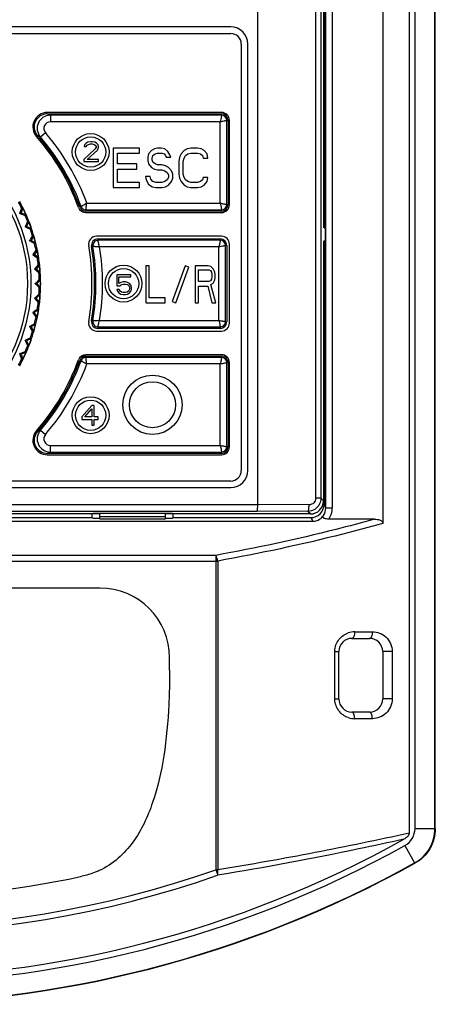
# Model space of a CAD drawing. Header units: millimetres. Extents: x 1117 to 38156, y -1945 to 7303.
# Tile 723 of 831: x 29268 to 29300, y 1470 to 1545. Entities that reach past the tile are written whole.
import ezdxf

# ---------------------------------------------------------------- set-up
doc = ezdxf.new("R2010")
doc.units = ezdxf.units.MM

msp = doc.modelspace()

# ---------------------------------------------------------------- linework, layer by layer
at = {"color": 7, "linetype": 'Continuous'}
for p, q in [((29295.902, 1612.939), (29295.902, 1506.768)), ((29297.89, 1613.092), (29297.89, 1483.234)), ((29298.346, 1483.597), (29298.346, 1612.825)), ((29299.864, 1483.597), (29299.864, 1612.825)), ((29299.89, 1483.581), (29299.89, 1612.846)), ((29286.39, 1508.196), (29286.39, 1592.58)), ((29290.794, 1591.548), (29290.794, 1508.681)), ((29291.196, 1591.548), (29291.196, 1508.679)), ((29291.562, 1507.943), (29291.562, 1591.569)), ((29292.062, 1507.943), (29292.062, 1591.569)), ((29291.39, 1575.236), (29291.39, 1529.236)), ((29291.43, 1575.236), (29291.43, 1529.236)), ((29284.34, 1544.486), (29229.44, 1544.486)), ((29229.44, 1543.986), (29284.34, 1543.986)), ((29285.14, 1543.186), (29285.14, 1510.786)), ((29285.64, 1510.786), (29285.64, 1543.186)), ((29283.64, 1537.986), (29270.395, 1537.986)), ((29270.395, 1537.886), (29283.64, 1537.886)), ((29283.64, 1537.781), (29270.625, 1537.781)), ((29270.625, 1537.781), (29270.625, 1537.281)), ((29283.535, 1537.281), (29270.625, 1537.281)), ((29283.535, 1531.091), (29283.535, 1537.281)), ((29283.64, 1537.781), (29283.64, 1537.886)), ((29284.035, 1537.386), (29284.14, 1537.386)), ((29284.035, 1530.986), (29284.035, 1537.386)), ((29284.14, 1537.386), (29284.14, 1530.986)), ((29284.24, 1530.986), (29284.24, 1537.386)), ((29269.867, 1536.13), (29270.246, 1536.456)), ((29273.358, 1535.661), (29273.233, 1535.533)), ((29273.483, 1535.724), (29273.358, 1535.661)), ((29273.701, 1535.756), (29273.483, 1535.724)), ((29273.826, 1535.756), (29273.701, 1535.756)), ((29274.014, 1535.724), (29273.826, 1535.756)), ((29274.139, 1535.661), (29274.014, 1535.724)), ((29274.264, 1535.533), (29274.139, 1535.661)), ((29274.045, 1535.214), (29273.17, 1534.416)), ((29273.233, 1535.533), (29273.201, 1535.405)), ((29273.201, 1535.405), (29273.358, 1535.405)), ((29273.358, 1535.405), (29273.42, 1535.501)), ((29273.42, 1535.501), (29273.514, 1535.565)), ((29273.42, 1534.416), (29274.201, 1535.118)), ((29273.514, 1535.565), (29273.67, 1535.597)), ((29273.67, 1535.597), (29273.795, 1535.597)), ((29273.795, 1535.597), (29273.951, 1535.565)), ((29273.951, 1535.565), (29274.045, 1535.501)), ((29274.045, 1535.501), (29274.108, 1535.405)), ((29274.108, 1535.341), (29274.045, 1535.214)), ((29274.108, 1535.405), (29274.108, 1535.341)), ((29274.201, 1535.118), (29274.264, 1535.214)), ((29274.295, 1535.405), (29274.264, 1535.533)), ((29274.264, 1535.214), (29274.295, 1535.341)), ((29274.295, 1535.341), (29274.295, 1535.405)), ((29277.415, 1535.286), (29275.39, 1535.286)), ((29275.39, 1535.286), (29275.39, 1532.286)), ((29275.728, 1534.903), (29277.415, 1534.903)), ((29275.728, 1534.074), (29275.728, 1534.903)), ((29277.415, 1534.903), (29277.415, 1535.286)), ((29278.315, 1535.095), (29278.09, 1534.84)), ((29278.54, 1535.222), (29278.315, 1535.095)), ((29278.765, 1535.286), (29278.54, 1535.222)), ((29278.596, 1534.84), (29278.765, 1534.903)), ((29279.046, 1535.286), (29278.765, 1535.286)), ((29278.765, 1534.903), (29279.103, 1534.903)), ((29279.328, 1535.222), (29279.046, 1535.286)), ((29279.103, 1534.903), (29279.271, 1534.84)), ((29279.553, 1535.031), (29279.328, 1535.222)), ((29279.721, 1534.776), (29279.553, 1535.031)), ((29280.79, 1535.095), (29280.565, 1534.84)), ((29281.015, 1535.222), (29280.79, 1535.095)), ((29281.296, 1535.286), (29281.015, 1535.222)), ((29281.071, 1534.84), (29281.296, 1534.903)), ((29281.803, 1535.286), (29281.296, 1535.286)), ((29281.296, 1534.903), (29281.803, 1534.903)), ((29282.084, 1535.222), (29281.803, 1535.286)), ((29281.803, 1534.903), (29282.028, 1534.84)), ((29282.309, 1535.095), (29282.084, 1535.222)), ((29282.534, 1534.84), (29282.309, 1535.095)), ((29273.17, 1534.416), (29273.17, 1534.256)), ((29273.17, 1534.256), (29274.295, 1534.256)), ((29274.295, 1534.416), (29273.42, 1534.416)), ((29274.295, 1534.256), (29274.295, 1534.416)), ((29278.09, 1534.84), (29278.034, 1534.584)), ((29278.034, 1534.584), (29278.034, 1534.329)), ((29278.034, 1534.329), (29278.09, 1534.074)), ((29278.371, 1534.52), (29278.428, 1534.712)), ((29278.371, 1534.393), (29278.371, 1534.52)), ((29278.428, 1534.201), (29278.371, 1534.393)), ((29278.428, 1534.712), (29278.596, 1534.84)), ((29278.596, 1534.074), (29278.428, 1534.201)), ((29279.271, 1534.84), (29279.384, 1534.712)), ((29279.384, 1534.712), (29279.44, 1534.584)), ((29279.44, 1534.584), (29279.778, 1534.584)), ((29279.778, 1534.584), (29279.721, 1534.776)), ((29280.453, 1534.584), (29280.396, 1534.265)), ((29280.396, 1534.265), (29280.396, 1533.308)), ((29280.565, 1534.84), (29280.453, 1534.584)), ((29280.734, 1534.265), (29280.79, 1534.52)), ((29280.734, 1533.308), (29280.734, 1534.265)), ((29280.79, 1534.52), (29280.903, 1534.712)), ((29280.903, 1534.712), (29281.071, 1534.84)), ((29282.028, 1534.84), (29282.196, 1534.712)), ((29282.196, 1534.712), (29282.253, 1534.52)), ((29282.253, 1534.52), (29282.59, 1534.52)), ((29282.59, 1534.52), (29282.534, 1534.84)), ((29277.19, 1534.074), (29275.728, 1534.074)), ((29275.728, 1533.691), (29277.19, 1533.691)), ((29275.728, 1532.669), (29275.728, 1533.691)), ((29277.19, 1533.691), (29277.19, 1534.074)), ((29278.09, 1534.074), (29278.315, 1533.818)), ((29278.315, 1533.818), (29278.54, 1533.691)), ((29278.54, 1533.691), (29278.765, 1533.627)), ((29278.765, 1534.01), (29278.596, 1534.074)), ((29279.103, 1534.01), (29278.765, 1534.01)), ((29278.765, 1533.627), (29279.103, 1533.627)), ((29279.384, 1533.946), (29279.103, 1534.01)), ((29279.103, 1533.627), (29279.328, 1533.563)), ((29279.328, 1533.563), (29279.496, 1533.435)), ((29279.609, 1533.818), (29279.384, 1533.946)), ((29279.496, 1533.435), (29279.609, 1533.244)), ((29279.834, 1533.563), (29279.609, 1533.818)), ((29279.946, 1533.308), (29279.834, 1533.563)), ((29277.415, 1532.669), (29275.728, 1532.669)), ((29277.415, 1532.286), (29277.415, 1532.669)), ((29278.203, 1533.116), (29277.865, 1533.116)), ((29277.865, 1533.116), (29277.921, 1532.861)), ((29277.921, 1532.861), (29278.09, 1532.542)), ((29278.259, 1532.925), (29278.203, 1533.116)), ((29278.428, 1532.733), (29278.259, 1532.925)), ((29278.653, 1532.669), (29278.428, 1532.733)), ((29279.103, 1532.669), (29278.653, 1532.669)), ((29279.328, 1532.733), (29279.103, 1532.669)), ((29279.496, 1532.861), (29279.328, 1532.733)), ((29279.609, 1533.052), (29279.496, 1532.861)), ((29279.609, 1533.244), (29279.609, 1533.052)), ((29279.609, 1532.478), (29279.834, 1532.733)), ((29279.834, 1532.733), (29279.946, 1532.988)), ((29279.946, 1532.988), (29279.946, 1533.308)), ((29280.396, 1533.308), (29280.453, 1532.988)), ((29280.453, 1532.988), (29280.565, 1532.733)), ((29280.565, 1532.733), (29280.79, 1532.478)), ((29280.79, 1533.052), (29280.734, 1533.308)), ((29280.903, 1532.861), (29280.79, 1533.052)), ((29281.071, 1532.733), (29280.903, 1532.861)), ((29281.296, 1532.669), (29281.071, 1532.733)), ((29281.803, 1532.669), (29281.296, 1532.669)), ((29282.028, 1532.733), (29281.803, 1532.669)), ((29282.196, 1532.861), (29282.028, 1532.733)), ((29282.253, 1533.052), (29282.196, 1532.861)), ((29282.59, 1533.052), (29282.253, 1533.052)), ((29282.309, 1532.478), (29282.534, 1532.733)), ((29282.534, 1532.733), (29282.59, 1533.052)), ((29275.39, 1532.286), (29277.415, 1532.286)), ((29278.09, 1532.542), (29278.371, 1532.35)), ((29278.371, 1532.35), (29278.653, 1532.286)), ((29278.653, 1532.286), (29279.103, 1532.286)), ((29279.103, 1532.286), (29279.384, 1532.35)), ((29279.384, 1532.35), (29279.609, 1532.478)), ((29280.79, 1532.478), (29281.015, 1532.35)), ((29281.015, 1532.35), (29281.296, 1532.286)), ((29281.296, 1532.286), (29281.803, 1532.286)), ((29281.803, 1532.286), (29282.084, 1532.35)), ((29282.084, 1532.35), (29282.309, 1532.478)), ((29268.543, 1530.749), (29268.399, 1530.353)), ((29268.543, 1530.749), (29268.451, 1530.706)), ((29272.958, 1530.851), (29272.86, 1530.815)), ((29273.329, 1530.591), (29283.64, 1530.591)), ((29273.329, 1530.591), (29273.329, 1530.486)), ((29283.64, 1530.486), (29273.329, 1530.486)), ((29273.404, 1531.091), (29283.535, 1531.091)), ((29283.64, 1530.591), (29283.64, 1530.486)), ((29284.035, 1530.986), (29284.14, 1530.986)), ((29268.399, 1530.353), (29268.296, 1530.305)), ((29268.399, 1530.353), (29268.795, 1530.209)), ((29268.703, 1530.166), (29268.795, 1530.209)), ((29269.001, 1529.712), (29268.822, 1529.329)), ((29269.001, 1529.712), (29268.905, 1529.677)), ((29273.329, 1530.386), (29283.64, 1530.386)), ((29268.822, 1529.329), (29268.716, 1529.291)), ((29269.205, 1529.151), (29268.822, 1529.329)), ((29269.109, 1529.116), (29269.205, 1529.151)), ((29291.43, 1529.236), (29291.546, 1529.236)), ((29291.516, 1529.236), (29291.516, 1528.236)), ((29269.156, 1528.273), (29269.046, 1528.244)), ((29269.367, 1528.638), (29269.156, 1528.273)), ((29269.521, 1528.062), (29269.156, 1528.273)), ((29269.367, 1528.638), (29269.268, 1528.612)), ((29283.64, 1528.586), (29274.131, 1528.586)), ((29274.249, 1528.386), (29283.54, 1528.386)), ((29274.249, 1528.281), (29274.249, 1528.386)), ((29283.54, 1528.281), (29274.249, 1528.281)), ((29283.54, 1528.281), (29283.54, 1528.386)), ((29291.39, 1528.236), (29291.39, 1508.486)), ((29291.43, 1528.236), (29291.546, 1528.236)), ((29291.43, 1528.236), (29291.43, 1508.207)), ((29269.637, 1527.537), (29269.395, 1527.191)), ((29269.423, 1528.036), (29269.521, 1528.062)), ((29269.637, 1527.537), (29269.537, 1527.519)), ((29273.86, 1527.821), (29273.756, 1527.804)), ((29283.435, 1527.782), (29274.372, 1527.782)), ((29283.435, 1522.191), (29283.435, 1527.782)), ((29283.935, 1527.886), (29284.04, 1527.886)), ((29283.935, 1522.086), (29283.935, 1527.886)), ((29284.04, 1527.886), (29284.04, 1522.086)), ((29284.24, 1521.986), (29284.24, 1527.986)), ((29269.395, 1527.191), (29269.284, 1527.172)), ((29269.741, 1526.949), (29269.395, 1527.191)), ((29269.641, 1526.932), (29269.741, 1526.949)), ((29269.54, 1526.093), (29269.427, 1526.083)), ((29269.811, 1526.416), (29269.54, 1526.093)), ((29269.863, 1525.822), (29269.54, 1526.093)), ((29269.811, 1526.416), (29269.71, 1526.407)), ((29278.135, 1526.336), (29277.89, 1526.336)), ((29277.89, 1526.336), (29277.89, 1523.536)), ((29278.135, 1523.894), (29278.135, 1526.336)), ((29280.872, 1526.336), (29279.89, 1523.639)), ((29280.172, 1523.536), (29281.154, 1526.234)), ((29281.154, 1526.234), (29280.872, 1526.336)), ((29282.627, 1526.336), (29281.647, 1526.336)), ((29281.647, 1526.336), (29281.647, 1523.536)), ((29281.892, 1526.038), (29282.668, 1526.038)), ((29281.892, 1525.145), (29281.892, 1526.038)), ((29282.831, 1526.277), (29282.627, 1526.336)), ((29282.668, 1526.038), (29282.79, 1525.979)), ((29282.79, 1525.979), (29282.872, 1525.86)), ((29282.994, 1526.098), (29282.831, 1526.277)), ((29283.117, 1525.86), (29282.994, 1526.098)), ((29269.887, 1525.285), (29269.588, 1524.986)), ((29269.762, 1525.813), (29269.863, 1525.822)), ((29269.887, 1525.285), (29269.785, 1525.285)), ((29276.743, 1525.656), (29275.68, 1525.656)), ((29275.68, 1525.656), (29275.68, 1524.827)), ((29275.836, 1525.497), (29276.743, 1525.497)), ((29275.836, 1524.986), (29275.836, 1525.497)), ((29276.743, 1525.497), (29276.743, 1525.656)), ((29282.79, 1525.204), (29282.668, 1525.145)), ((29282.872, 1525.324), (29282.79, 1525.204)), ((29282.872, 1525.86), (29282.913, 1525.681)), ((29282.913, 1525.502), (29282.872, 1525.324)), ((29282.913, 1525.681), (29282.913, 1525.502)), ((29282.994, 1525.026), (29283.117, 1525.264)), ((29283.158, 1525.681), (29283.117, 1525.86)), ((29283.117, 1525.264), (29283.158, 1525.443)), ((29283.158, 1525.443), (29283.158, 1525.681)), ((29269.588, 1524.986), (29269.475, 1524.986)), ((29269.887, 1524.688), (29269.588, 1524.986)), ((29269.785, 1524.688), (29269.887, 1524.688)), ((29275.68, 1524.827), (29275.899, 1524.827)), ((29275.868, 1524.539), (29275.68, 1524.539)), ((29275.68, 1524.539), (29275.743, 1524.412)), ((29275.993, 1525.082), (29275.836, 1524.986)), ((29275.93, 1524.412), (29275.868, 1524.539)), ((29275.899, 1524.827), (29276.024, 1524.922)), ((29276.149, 1525.114), (29275.993, 1525.082)), ((29276.024, 1524.922), (29276.149, 1524.954)), ((29276.336, 1525.114), (29276.149, 1525.114)), ((29276.149, 1524.954), (29276.336, 1524.954)), ((29276.493, 1525.082), (29276.336, 1525.114)), ((29276.336, 1524.954), (29276.461, 1524.922)), ((29276.461, 1524.922), (29276.555, 1524.858)), ((29276.649, 1524.986), (29276.493, 1525.082)), ((29276.555, 1524.858), (29276.618, 1524.763)), ((29276.618, 1524.507), (29276.555, 1524.412)), ((29276.618, 1524.763), (29276.649, 1524.667)), ((29276.649, 1524.603), (29276.618, 1524.507)), ((29276.743, 1524.858), (29276.649, 1524.986)), ((29276.649, 1524.667), (29276.649, 1524.603)), ((29276.805, 1524.699), (29276.743, 1524.858)), ((29276.743, 1524.412), (29276.805, 1524.571)), ((29276.805, 1524.571), (29276.805, 1524.699)), ((29282.668, 1525.145), (29281.892, 1525.145)), ((29281.892, 1524.787), (29282.586, 1524.787)), ((29281.892, 1523.536), (29281.892, 1524.787)), ((29282.586, 1524.787), (29282.913, 1523.536)), ((29282.831, 1524.907), (29282.994, 1525.026)), ((29283.198, 1523.536), (29282.831, 1524.907)), ((29269.54, 1523.88), (29269.427, 1523.889)), ((29269.863, 1524.151), (29269.54, 1523.88)), ((29269.811, 1523.556), (29269.54, 1523.88)), ((29269.863, 1524.151), (29269.762, 1524.16)), ((29275.743, 1524.412), (29275.836, 1524.284)), ((29275.836, 1524.284), (29275.993, 1524.188)), ((29276.024, 1524.348), (29275.93, 1524.412)), ((29275.993, 1524.188), (29276.149, 1524.156)), ((29276.149, 1524.316), (29276.024, 1524.348)), ((29276.336, 1524.316), (29276.149, 1524.316)), ((29276.149, 1524.156), (29276.336, 1524.156)), ((29276.461, 1524.348), (29276.336, 1524.316)), ((29276.336, 1524.156), (29276.493, 1524.188)), ((29276.555, 1524.412), (29276.461, 1524.348)), ((29276.493, 1524.188), (29276.649, 1524.284)), ((29276.649, 1524.284), (29276.743, 1524.412)), ((29279.36, 1523.894), (29278.135, 1523.894)), ((29279.36, 1523.536), (29279.36, 1523.894)), ((29269.741, 1523.023), (29269.395, 1522.781)), ((29269.741, 1523.023), (29269.641, 1523.041)), ((29269.71, 1523.565), (29269.811, 1523.556)), ((29277.89, 1523.536), (29279.36, 1523.536)), ((29279.89, 1523.639), (29280.172, 1523.536)), ((29281.647, 1523.536), (29281.892, 1523.536)), ((29282.913, 1523.536), (29283.198, 1523.536)), ((29269.395, 1522.781), (29269.284, 1522.801)), ((29269.637, 1522.436), (29269.395, 1522.781)), ((29269.537, 1522.453), (29269.637, 1522.436)), ((29274.374, 1522.191), (29283.435, 1522.191)), ((29269.156, 1521.7), (29269.046, 1521.729)), ((29269.521, 1521.911), (29269.156, 1521.7)), ((29269.156, 1521.7), (29269.367, 1521.334)), ((29269.521, 1521.911), (29269.423, 1521.937)), ((29273.86, 1522.151), (29273.756, 1522.169)), ((29274.249, 1521.691), (29283.54, 1521.691)), ((29274.249, 1521.691), (29274.249, 1521.586)), ((29283.54, 1521.586), (29274.249, 1521.586)), ((29283.54, 1521.691), (29283.54, 1521.586)), ((29283.935, 1522.086), (29284.04, 1522.086)), ((29269.205, 1520.822), (29268.822, 1520.643)), ((29269.205, 1520.822), (29269.109, 1520.856)), ((29269.268, 1521.361), (29269.367, 1521.334)), ((29274.131, 1521.386), (29283.64, 1521.386)), ((29268.822, 1520.643), (29268.716, 1520.682)), ((29268.822, 1520.643), (29269.001, 1520.261)), ((29268.905, 1520.296), (29269.001, 1520.261)), ((29268.399, 1519.62), (29268.296, 1519.668)), ((29268.795, 1519.764), (29268.399, 1519.62)), ((29268.399, 1519.62), (29268.543, 1519.223)), ((29268.451, 1519.266), (29268.543, 1519.223)), ((29268.795, 1519.764), (29268.703, 1519.807)), ((29283.64, 1519.586), (29273.329, 1519.586)), ((29273.329, 1519.486), (29283.64, 1519.486)), ((29273.329, 1519.486), (29273.329, 1519.381)), ((29283.64, 1519.381), (29273.329, 1519.381)), ((29283.64, 1519.486), (29283.64, 1519.381)), ((29272.86, 1519.158), (29272.958, 1519.122)), ((29283.535, 1518.882), (29273.404, 1518.882)), ((29283.535, 1512.691), (29283.535, 1518.882)), ((29284.14, 1518.986), (29284.035, 1518.986)), ((29284.035, 1512.586), (29284.035, 1518.986)), ((29284.14, 1518.986), (29284.14, 1512.586)), ((29284.24, 1512.586), (29284.24, 1518.986)), ((29273.77, 1515.726), (29273.02, 1514.865)), ((29273.239, 1514.865), (29273.77, 1515.471)), ((29273.958, 1515.726), (29273.77, 1515.726)), ((29273.77, 1515.471), (29273.77, 1514.865)), ((29273.958, 1514.865), (29273.958, 1515.726)), ((29273.02, 1514.865), (29273.02, 1514.673)), ((29273.77, 1514.865), (29273.239, 1514.865)), ((29274.27, 1514.865), (29273.958, 1514.865)), ((29274.27, 1514.673), (29274.27, 1514.865)), ((29273.02, 1514.673), (29273.77, 1514.673)), ((29273.77, 1514.673), (29273.77, 1514.226)), ((29273.77, 1514.226), (29273.958, 1514.226)), ((29273.958, 1514.673), (29274.27, 1514.673)), ((29273.958, 1514.226), (29273.958, 1514.673)), ((29269.867, 1513.842), (29270.246, 1513.517)), ((29270.625, 1512.691), (29283.535, 1512.691)), ((29270.625, 1512.191), (29270.625, 1512.691)), ((29284.14, 1512.586), (29284.035, 1512.586)), ((29283.64, 1512.086), (29270.395, 1512.086)), ((29270.395, 1511.986), (29283.64, 1511.986)), ((29270.625, 1512.191), (29283.64, 1512.191)), ((29283.64, 1512.086), (29283.64, 1512.191)), ((29284.34, 1509.986), (29229.44, 1509.986)), ((29229.44, 1509.486), (29284.34, 1509.486)), ((29227.39, 1508.196), (29286.39, 1508.196)), ((29290.292, 1508.182), (29286.39, 1508.196)), ((29291.196, 1508.681), (29290.794, 1508.681)), ((29291.39, 1508.486), (29291.196, 1508.681)), ((29291.43, 1508.207), (29291.562, 1507.943)), ((29227.44, 1507.696), (29286.34, 1507.696)), ((29274.39, 1507.486), (29239.39, 1507.486)), ((29273.817, 1507.207), (29273.817, 1507.486)), ((29279.89, 1507.512), (29273.89, 1507.512)), ((29273.89, 1507.486), (29273.89, 1507.512)), ((29274.39, 1507.111), (29274.39, 1507.512)), ((29274.39, 1507.286), (29279.39, 1507.286)), ((29279.39, 1507.111), (29279.39, 1507.512)), ((29290.39, 1507.486), (29279.39, 1507.486)), ((29279.89, 1507.486), (29279.89, 1507.512)), ((29279.963, 1507.207), (29279.963, 1507.486)), ((29290.194, 1507.682), (29286.34, 1507.696)), ((29290.39, 1507.486), (29290.194, 1507.682)), ((29291.562, 1507.943), (29292.062, 1507.943)), ((29223.212, 1506.93), (29290.568, 1506.93)), ((29239.963, 1507.207), (29273.817, 1507.207)), ((29273.817, 1507.207), (29273.89, 1507.133)), ((29274.39, 1507.133), (29273.89, 1507.133)), ((29274.39, 1507.111), (29279.39, 1507.111)), ((29279.89, 1507.133), (29279.39, 1507.133)), ((29279.963, 1507.207), (29279.89, 1507.133)), ((29279.963, 1507.207), (29290.43, 1507.207)), ((29290.43, 1507.207), (29290.568, 1506.93)), ((29295.27, 1507.086), (29291.793, 1507.086)), ((29283.201, 1504.344), (29230.578, 1504.344)), ((29283.203, 1504.344), (29283.203, 1480.451)), ((29230.428, 1503.911), (29283.352, 1503.911)), ((29283.352, 1503.911), (29283.352, 1480.456)), ((29274.39, 1501.862), (29239.39, 1501.862)), ((29293.761, 1498.536), (29295.105, 1498.536)), ((29293.554, 1498.036), (29294.89, 1498.036)), ((29292.253, 1497.036), (29292.554, 1497.036)), ((29292.253, 1493.436), (29292.253, 1497.036)), ((29292.554, 1493.436), (29292.554, 1497.036)), ((29296.613, 1497.036), (29295.89, 1497.036)), ((29295.89, 1497.036), (29295.89, 1493.436)), ((29296.613, 1497.036), (29296.613, 1493.436)), ((29279.69, 1495.61), (29279.69, 1496.562)), ((29292.253, 1493.436), (29292.554, 1493.436)), ((29296.613, 1493.436), (29295.89, 1493.436)), ((29294.89, 1492.436), (29293.554, 1492.436)), ((29295.105, 1491.936), (29293.761, 1491.936)), ((29298.346, 1483.597), (29299.864, 1483.597)), ((29299.864, 1483.597), (29299.89, 1483.581)), ((29297.583, 1482.3), (29298.318, 1480.973)), ((29283.352, 1480.455), (29283.203, 1480.455)), ((29283.203, 1480.455), (29283.346, 1480.046)), ((29298.318, 1480.973), (29298.345, 1480.958))]:
    msp.add_line(p, q, dxfattribs=at)
for centre, radius in [((29256.89, 1524.986), 12.258), ((29256.89, 1524.986), 12), ((29273.69, 1534.986), 1.4), ((29273.69, 1534.986), 1.15), ((29276.19, 1524.986), 1.4), ((29276.19, 1524.986), 1.15), ((29278.39, 1515.786), 2.25), ((29278.39, 1515.786), 1.75), ((29273.69, 1514.986), 1.4), ((29273.69, 1514.986), 1.15)]:
    msp.add_circle(centre, radius, dxfattribs=at)
for centre, radius, start, end in [((29284.34, 1543.186), 1.3, 0, 90), ((29284.34, 1543.186), 0.8, 0, 90), ((29270.395, 1536.886), 1.1, 90, 221.38467), ((29283.64, 1537.386), 0.6, 0, 90), ((29270.394, 1536.887), 1, 89.97331, 221.41243), ((29270.625, 1536.781), 1, 90.01817, 220.63675), ((29270.625, 1536.782), 0.5, 89.97969, 220.66797), ((29254.009, 1501.61), 39.805, 65.32792, 65.69211), ((29283.64, 1537.386), 0.5, 0, 90), ((29283.64, 1537.386), 0.395, 0, 90), ((29256.89, 1524.986), 17.605, 20.28862, 40.65526), ((29256.89, 1524.986), 16.9, 20.05104, 41.38467), ((29254.617, 1500.918), 38.372, 66.58395, 66.94449), ((29256.89, 1524.986), 17, 20.05104, 41.38574), ((29256.89, 1524.986), 17.105, 20.05104, 40.65494), ((29256.89, 1524.986), 12.898, 26.32497, 28.67503), ((29256.89, 1524.986), 13, 21.31473, 28.68527), ((29256.89, 1524.986), 12.983, 23.67957, 26.31933), ((29273.329, 1530.986), 0.6, 200.05104, 270), ((29273.329, 1530.986), 0.5, 200.05104, 270), ((29273.329, 1530.986), 0.395, 200.05104, 270), ((29283.64, 1530.986), 0.6, 270, 0), ((29283.64, 1530.986), 0.5, 270, 0), ((29283.64, 1530.986), 0.395, 270, 0), ((29256.89, 1524.986), 12.898, 21.32497, 23.67503), ((29256.89, 1524.986), 12.983, 18.69834, 21.15769), ((29256.89, 1524.986), 13, 18.6934, 21.30985), ((29256.89, 1524.986), 12.898, 16.32497, 18.67503), ((29256.89, 1524.986), 13, 11.31473, 18.68527), ((29256.89, 1524.986), 12.983, 13.67894, 16.32304), ((29274.131, 1527.986), 0.6, 90, 189.87089), ((29274.249, 1527.886), 0.5, 90, 189.48403), ((29274.249, 1527.886), 0.395, 90, 189.48403), ((29283.54, 1527.886), 0.5, 0, 90), ((29283.54, 1527.886), 0.395, 0, 90), ((29283.64, 1527.986), 0.6, 0, 90), ((29256.89, 1524.986), 12.898, 11.32497, 13.67503), ((29256.89, 1524.986), 12.983, 8.69778, 11.15441), ((29256.89, 1524.986), 13, 8.69284, 11.30762), ((29256.89, 1524.986), 16.9, 350.12911, 9.87089), ((29256.89, 1524.986), 17.1, 350.51597, 9.48403), ((29256.89, 1524.986), 17.205, 350.51597, 9.48403), ((29256.89, 1524.986), 17.705, 350.91673, 9.08389), ((29256.89, 1524.986), 12.898, 6.32497, 8.67503), ((29256.89, 1524.986), 13, 3.70072, 8.68527), ((29256.89, 1524.986), 12.983, 3.69895, 6.33198), ((29256.89, 1524.986), 12.898, 1.32497, 3.67503), ((29256.89, 1524.986), 13, 356.31473, 3.68527), ((29256.89, 1524.986), 12.983, 358.6827, 1.16825), ((29256.89, 1524.986), 12.898, 356.32497, 358.67503), ((29256.89, 1524.986), 13, 351.31473, 356.29927), ((29256.89, 1524.986), 12.983, 353.66801, 356.30104), ((29256.89, 1524.986), 12.983, 348.69733, 351.15489), ((29256.89, 1524.986), 13, 348.69237, 351.30716), ((29256.89, 1524.986), 12.898, 351.32497, 353.67503), ((29256.89, 1524.986), 13, 341.31473, 348.68527), ((29256.89, 1524.986), 12.898, 346.32497, 348.67503), ((29256.89, 1524.986), 12.983, 343.67695, 346.32105), ((29274.131, 1521.986), 0.6, 170.12911, 270), ((29274.249, 1522.086), 0.5, 170.51597, 270), ((29274.249, 1522.086), 0.395, 170.51597, 270), ((29283.54, 1522.086), 0.5, 270, 0), ((29283.54, 1522.086), 0.395, 270, 0), ((29283.64, 1521.986), 0.6, 270, 0), ((29256.89, 1524.986), 12.983, 338.69509, 341.15307), ((29256.89, 1524.986), 13, 338.69014, 341.30659), ((29256.89, 1524.986), 12.898, 341.32497, 343.67503), ((29256.89, 1524.986), 13, 331.31473, 338.68527), ((29256.89, 1524.986), 12.898, 336.32497, 338.67503), ((29256.89, 1524.986), 12.898, 331.32497, 333.67503), ((29256.89, 1524.986), 12.983, 333.68066, 336.32043), ((29256.89, 1524.986), 16.9, 318.61533, 339.94896), ((29273.329, 1518.986), 0.6, 90, 159.94896), ((29273.329, 1518.986), 0.5, 90, 159.94896), ((29273.329, 1518.986), 0.395, 90, 159.94896), ((29283.64, 1518.986), 0.6, 0, 90), ((29283.64, 1518.986), 0.5, 0, 90), ((29283.64, 1518.986), 0.395, 0, 90), ((29256.89, 1524.986), 17, 318.61426, 339.94896), ((29256.89, 1524.986), 17.105, 319.34505, 339.94896), ((29256.89, 1524.986), 17.605, 319.34471, 339.71151), ((29270.395, 1513.086), 1.1, 138.61533, 270), ((29270.394, 1513.086), 1, 138.58757, 270.02669), ((29270.625, 1513.191), 1, 139.36325, 269.98183), ((29254.561, 1549.187), 38.516, 293.05583, 293.41503), ((29270.625, 1513.191), 0.5, 139.33291, 270.0204), ((29283.64, 1512.586), 0.6, 270, 0), ((29283.64, 1512.586), 0.5, 270, 0), ((29283.64, 1512.586), 0.395, 270, 0), ((29254.092, 1548.181), 39.606, 294.30722, 294.67324), ((29284.34, 1510.786), 1.3, 270, 0), ((29284.34, 1510.786), 0.8, 270, 0), ((29290.561, 1507.943), 1.5, 325.17481, 359.99806), ((29274.39, 1496.562), 5.3, 0, 90), ((29293.763, 1497.008), 1.528, 90.07434, 108.85741), ((29293.554, 1497.036), 1, 90, 180), ((29294.89, 1497.036), 1, 0, 90), ((29293.719, 1497.036), 1.466, 178.23131, 179.98421), ((29293.722, 1493.437), 1.469, 180.00954, 181.74698), ((29293.554, 1493.436), 1, 180, 270), ((29294.89, 1493.436), 1, 270, 0), ((29293.763, 1493.463), 1.527, 251.08088, 269.9323), ((29256.89, 1555.739), 83.503, 240.90464, 299.09536), ((29256.89, 1555.739), 83.959, 241.00902, 298.99098), ((29256.89, 1555.739), 85.503, 240.9983, 299.0017), ((29256.89, 1555.739), 85.477, 241.00902, 298.99098), ((29256.89, 1555.739), 79.75, 250.73516, 289.26463), ((29256.89, 1555.739), 80.183, 250.73347, 289.26365), ((29256.89, 1555.739), 77.477, 257.98255, 282.01745)]:
    msp.add_arc(centre, radius, start, end, dxfattribs=at)
for centre, major_axis, ratio, start_param, end_param in [((29290.39, 1508.486), (-0.707, 0.707), 0.999695, 2.356347, 3.926839), ((29290.43, 1508.207), (0.447, -0.895), 0.99981, 5.819644, 7.390288), ((29290.39, 1508.486), (0.707, -0.707), 0.999695, -0.157039, 0.471129), ((29290.39, 1508.486), (0.707, -0.707), 0.999695, -0.785246, -0.471129)]:
    msp.add_ellipse(centre, major_axis=major_axis, ratio=ratio, start_param=start_param, end_param=end_param, dxfattribs=at)
for points, knots in [([(29283.64, 1537.781), (29283.64, 1537.778), (29283.637, 1537.764), (29283.634, 1537.734), (29283.626, 1537.687), (29283.615, 1537.625), (29283.6, 1537.55), (29283.575, 1537.434), (29283.554, 1537.343), (29283.535, 1537.282)], [0, 0, 0, 0, 0.022317, 0.081844, 0.176208, 0.301587, 0.452932, 0.624181, 1, 1, 1, 1]), ([(29283.535, 1537.282), (29283.597, 1537.3), (29283.712, 1537.328), (29283.85, 1537.356), (29283.941, 1537.372), (29283.988, 1537.38), (29284.018, 1537.384), (29284.031, 1537.386), (29284.035, 1537.386)], [0, 0, 0, 0, 0.375828, 0.698411, 0.823801, 0.918165, 0.977677, 1, 1, 1, 1]), ([(29268.296, 1530.305), (29268.306, 1530.332), (29268.325, 1530.384), (29268.353, 1530.458), (29268.379, 1530.525), (29268.401, 1530.584), (29268.418, 1530.627), (29268.429, 1530.656), (29268.436, 1530.673), (29268.442, 1530.687), (29268.446, 1530.697), (29268.449, 1530.702), (29268.45, 1530.706), (29268.451, 1530.706)], [0, 0, 0, 0, 0.199481, 0.385367, 0.554329, 0.702459, 0.82537, 0.875938, 0.918501, 0.952563, 0.977679, 0.993532, 1, 1, 1, 1]), ([(29273.402, 1531.091), (29273.349, 1531.057), (29273.246, 1530.999), (29273.124, 1530.933), (29273.042, 1530.892), (29273.001, 1530.871), (29272.974, 1530.858), (29272.962, 1530.852), (29272.958, 1530.851)], [0, 0, 0, 0, 0.377312, 0.699761, 0.824674, 0.91856, 0.977761, 1, 1, 1, 1]), ([(29273.329, 1530.591), (29273.329, 1530.595), (29273.331, 1530.609), (29273.334, 1530.638), (29273.339, 1530.685), (29273.35, 1530.775), (29273.37, 1530.913), (29273.389, 1531.029), (29273.402, 1531.091)], [0, 0, 0, 0, 0.02224, 0.081451, 0.175349, 0.300268, 0.622712, 1, 1, 1, 1]), ([(29283.535, 1531.091), (29283.554, 1531.03), (29283.582, 1530.914), (29283.61, 1530.776), (29283.626, 1530.685), (29283.634, 1530.639), (29283.637, 1530.609), (29283.64, 1530.595), (29283.64, 1530.591)], [0, 0, 0, 0, 0.375828, 0.698411, 0.823801, 0.918165, 0.977677, 1, 1, 1, 1]), ([(29284.035, 1530.986), (29284.031, 1530.986), (29284.018, 1530.989), (29283.988, 1530.993), (29283.941, 1531), (29283.879, 1531.011), (29283.804, 1531.026), (29283.687, 1531.051), (29283.597, 1531.073), (29283.535, 1531.091)], [0, 0, 0, 0, 0.022317, 0.081844, 0.176208, 0.301587, 0.452932, 0.624181, 1, 1, 1, 1]), ([(29268.703, 1530.166), (29268.702, 1530.165), (29268.699, 1530.167), (29268.692, 1530.168), (29268.682, 1530.171), (29268.668, 1530.176), (29268.651, 1530.181), (29268.621, 1530.191), (29268.578, 1530.206), (29268.518, 1530.227), (29268.45, 1530.25), (29268.375, 1530.277), (29268.323, 1530.295), (29268.296, 1530.305)], [0, 0, 0, 0, 0.006467, 0.022314, 0.047417, 0.081484, 0.124046, 0.174615, 0.297555, 0.445709, 0.614672, 0.800566, 1, 1, 1, 1]), ([(29268.716, 1529.291), (29268.728, 1529.316), (29268.752, 1529.366), (29268.786, 1529.438), (29268.818, 1529.503), (29268.845, 1529.56), (29268.866, 1529.601), (29268.879, 1529.629), (29268.888, 1529.645), (29268.894, 1529.658), (29268.899, 1529.668), (29268.903, 1529.673), (29268.904, 1529.677), (29268.905, 1529.677)], [0, 0, 0, 0, 0.199481, 0.385367, 0.554329, 0.702459, 0.82537, 0.875938, 0.918501, 0.952563, 0.977679, 0.993532, 1, 1, 1, 1]), ([(29269.109, 1529.116), (29269.108, 1529.116), (29269.105, 1529.118), (29269.099, 1529.119), (29269.089, 1529.124), (29269.075, 1529.129), (29269.059, 1529.137), (29269.03, 1529.149), (29268.988, 1529.168), (29268.93, 1529.193), (29268.865, 1529.223), (29268.792, 1529.256), (29268.742, 1529.279), (29268.716, 1529.291)], [0, 0, 0, 0, 0.006467, 0.022314, 0.047417, 0.081484, 0.124046, 0.174615, 0.297555, 0.445709, 0.614672, 0.800566, 1, 1, 1, 1]), ([(29269.046, 1528.244), (29269.061, 1528.268), (29269.089, 1528.316), (29269.129, 1528.384), (29269.166, 1528.446), (29269.198, 1528.5), (29269.222, 1528.54), (29269.238, 1528.566), (29269.248, 1528.582), (29269.256, 1528.594), (29269.262, 1528.603), (29269.266, 1528.608), (29269.267, 1528.612), (29269.268, 1528.612)], [0, 0, 0, 0, 0.199481, 0.385367, 0.554329, 0.702459, 0.82537, 0.875938, 0.918501, 0.952563, 0.977679, 0.993532, 1, 1, 1, 1]), ([(29269.423, 1528.036), (29269.422, 1528.035), (29269.419, 1528.037), (29269.413, 1528.04), (29269.403, 1528.045), (29269.39, 1528.051), (29269.374, 1528.06), (29269.347, 1528.075), (29269.306, 1528.097), (29269.251, 1528.128), (29269.188, 1528.163), (29269.119, 1528.202), (29269.071, 1528.229), (29269.046, 1528.244)], [0, 0, 0, 0, 0.006467, 0.022314, 0.047417, 0.081484, 0.124046, 0.174615, 0.297555, 0.445709, 0.614672, 0.800566, 1, 1, 1, 1]), ([(29274.373, 1527.782), (29274.352, 1527.842), (29274.326, 1527.933), (29274.296, 1528.049), (29274.279, 1528.124), (29274.266, 1528.186), (29274.257, 1528.234), (29274.252, 1528.264), (29274.249, 1528.278), (29274.249, 1528.281)], [0, 0, 0, 0, 0.374733, 0.54588, 0.697414, 0.823133, 0.917847, 0.977626, 1, 1, 1, 1]), ([(29283.54, 1528.281), (29283.54, 1528.278), (29283.537, 1528.264), (29283.534, 1528.234), (29283.526, 1528.187), (29283.515, 1528.125), (29283.5, 1528.05), (29283.475, 1527.934), (29283.454, 1527.843), (29283.435, 1527.782)], [0, 0, 0, 0, 0.022317, 0.081844, 0.176208, 0.301587, 0.452932, 0.624181, 1, 1, 1, 1]), ([(29269.284, 1527.172), (29269.3, 1527.195), (29269.332, 1527.24), (29269.379, 1527.305), (29269.421, 1527.363), (29269.458, 1527.414), (29269.485, 1527.452), (29269.503, 1527.476), (29269.514, 1527.491), (29269.523, 1527.503), (29269.53, 1527.511), (29269.534, 1527.516), (29269.536, 1527.519), (29269.537, 1527.519)], [0, 0, 0, 0, 0.199481, 0.385367, 0.554329, 0.702459, 0.82537, 0.875938, 0.918501, 0.952563, 0.977679, 0.993532, 1, 1, 1, 1]), ([(29273.86, 1527.821), (29273.864, 1527.822), (29273.878, 1527.821), (29273.908, 1527.822), (29273.956, 1527.821), (29274.02, 1527.818), (29274.097, 1527.814), (29274.216, 1527.804), (29274.309, 1527.793), (29274.373, 1527.782)], [0, 0, 0, 0, 0.022378, 0.082099, 0.176784, 0.302499, 0.454031, 0.625197, 1, 1, 1, 1]), ([(29283.435, 1527.782), (29283.497, 1527.8), (29283.612, 1527.828), (29283.75, 1527.856), (29283.841, 1527.872), (29283.888, 1527.88), (29283.918, 1527.884), (29283.931, 1527.886), (29283.935, 1527.886)], [0, 0, 0, 0, 0.375828, 0.698411, 0.823801, 0.918165, 0.977677, 1, 1, 1, 1]), ([(29269.641, 1526.932), (29269.64, 1526.932), (29269.637, 1526.934), (29269.631, 1526.937), (29269.622, 1526.943), (29269.61, 1526.95), (29269.594, 1526.96), (29269.569, 1526.977), (29269.53, 1527.003), (29269.478, 1527.039), (29269.418, 1527.079), (29269.353, 1527.124), (29269.307, 1527.155), (29269.284, 1527.172)], [0, 0, 0, 0, 0.006467, 0.022314, 0.047417, 0.081484, 0.124046, 0.174615, 0.297555, 0.445709, 0.614672, 0.800566, 1, 1, 1, 1]), ([(29269.427, 1526.083), (29269.446, 1526.105), (29269.482, 1526.147), (29269.533, 1526.207), (29269.58, 1526.262), (29269.622, 1526.31), (29269.652, 1526.344), (29269.673, 1526.368), (29269.685, 1526.381), (29269.695, 1526.392), (29269.702, 1526.4), (29269.707, 1526.404), (29269.709, 1526.407), (29269.71, 1526.407)], [0, 0, 0, 0, 0.199481, 0.385367, 0.554329, 0.702459, 0.82537, 0.875938, 0.918501, 0.952563, 0.977679, 0.993532, 1, 1, 1, 1]), ([(29269.762, 1525.813), (29269.761, 1525.813), (29269.758, 1525.815), (29269.753, 1525.819), (29269.744, 1525.825), (29269.733, 1525.834), (29269.718, 1525.846), (29269.694, 1525.865), (29269.658, 1525.894), (29269.609, 1525.934), (29269.553, 1525.979), (29269.492, 1526.03), (29269.449, 1526.065), (29269.427, 1526.083)], [0, 0, 0, 0, 0.006467, 0.022314, 0.047417, 0.081484, 0.124046, 0.174615, 0.297555, 0.445709, 0.614672, 0.800566, 1, 1, 1, 1]), ([(29269.475, 1524.986), (29269.495, 1525.006), (29269.535, 1525.045), (29269.592, 1525.101), (29269.643, 1525.151), (29269.689, 1525.195), (29269.722, 1525.227), (29269.744, 1525.248), (29269.758, 1525.261), (29269.768, 1525.271), (29269.776, 1525.278), (29269.782, 1525.282), (29269.784, 1525.285), (29269.785, 1525.285)], [0, 0, 0, 0, 0.199481, 0.385367, 0.554329, 0.702459, 0.82537, 0.875938, 0.918501, 0.952563, 0.977679, 0.993532, 1, 1, 1, 1]), ([(29269.785, 1524.688), (29269.784, 1524.688), (29269.782, 1524.691), (29269.776, 1524.694), (29269.768, 1524.702), (29269.758, 1524.712), (29269.744, 1524.724), (29269.722, 1524.746), (29269.689, 1524.778), (29269.643, 1524.821), (29269.592, 1524.872), (29269.535, 1524.927), (29269.495, 1524.966), (29269.475, 1524.986)], [0, 0, 0, 0, 0.006467, 0.022314, 0.047417, 0.081484, 0.124046, 0.174615, 0.297555, 0.445709, 0.614672, 0.800566, 1, 1, 1, 1]), ([(29269.427, 1523.889), (29269.449, 1523.908), (29269.492, 1523.943), (29269.553, 1523.993), (29269.609, 1524.039), (29269.658, 1524.079), (29269.694, 1524.108), (29269.718, 1524.127), (29269.733, 1524.138), (29269.744, 1524.147), (29269.753, 1524.154), (29269.758, 1524.157), (29269.761, 1524.16), (29269.762, 1524.16)], [0, 0, 0, 0, 0.199481, 0.385367, 0.554329, 0.702459, 0.82537, 0.875938, 0.918501, 0.952563, 0.977679, 0.993532, 1, 1, 1, 1]), ([(29269.71, 1523.565), (29269.709, 1523.565), (29269.707, 1523.568), (29269.702, 1523.572), (29269.695, 1523.581), (29269.685, 1523.591), (29269.673, 1523.605), (29269.652, 1523.628), (29269.622, 1523.663), (29269.58, 1523.711), (29269.533, 1523.765), (29269.482, 1523.826), (29269.446, 1523.868), (29269.427, 1523.889)], [0, 0, 0, 0, 0.006467, 0.022314, 0.047417, 0.081484, 0.124046, 0.174615, 0.297555, 0.445709, 0.614672, 0.800566, 1, 1, 1, 1]), ([(29269.284, 1522.801), (29269.307, 1522.817), (29269.353, 1522.848), (29269.419, 1522.893), (29269.478, 1522.934), (29269.53, 1522.969), (29269.569, 1522.995), (29269.594, 1523.012), (29269.61, 1523.022), (29269.622, 1523.03), (29269.631, 1523.036), (29269.637, 1523.039), (29269.64, 1523.041), (29269.641, 1523.041)], [0, 0, 0, 0, 0.199481, 0.385367, 0.554329, 0.702459, 0.82537, 0.875938, 0.918501, 0.952563, 0.977679, 0.993532, 1, 1, 1, 1]), ([(29269.537, 1522.453), (29269.536, 1522.454), (29269.534, 1522.457), (29269.53, 1522.461), (29269.523, 1522.47), (29269.514, 1522.481), (29269.503, 1522.496), (29269.485, 1522.521), (29269.458, 1522.558), (29269.421, 1522.609), (29269.379, 1522.668), (29269.332, 1522.733), (29269.3, 1522.778), (29269.284, 1522.801)], [0, 0, 0, 0, 0.006467, 0.022314, 0.047417, 0.081484, 0.124046, 0.174615, 0.297555, 0.445709, 0.614672, 0.800566, 1, 1, 1, 1]), ([(29274.373, 1522.191), (29274.309, 1522.18), (29274.216, 1522.169), (29274.097, 1522.159), (29274.02, 1522.154), (29273.956, 1522.152), (29273.908, 1522.151), (29273.878, 1522.151), (29273.864, 1522.151), (29273.86, 1522.151)], [0, 0, 0, 0, 0.374803, 0.545969, 0.697501, 0.823216, 0.917901, 0.977622, 1, 1, 1, 1]), ([(29274.249, 1521.691), (29274.249, 1521.695), (29274.252, 1521.709), (29274.257, 1521.739), (29274.266, 1521.786), (29274.279, 1521.849), (29274.296, 1521.924), (29274.326, 1522.04), (29274.352, 1522.13), (29274.373, 1522.191)], [0, 0, 0, 0, 0.022374, 0.082153, 0.176867, 0.302586, 0.45412, 0.625267, 1, 1, 1, 1]), ([(29283.935, 1522.086), (29283.931, 1522.086), (29283.918, 1522.089), (29283.888, 1522.093), (29283.841, 1522.1), (29283.779, 1522.111), (29283.704, 1522.126), (29283.587, 1522.151), (29283.497, 1522.173), (29283.435, 1522.191)], [0, 0, 0, 0, 0.022317, 0.081844, 0.176208, 0.301587, 0.452932, 0.624181, 1, 1, 1, 1]), ([(29283.435, 1522.191), (29283.454, 1522.13), (29283.482, 1522.014), (29283.51, 1521.876), (29283.526, 1521.785), (29283.534, 1521.739), (29283.537, 1521.709), (29283.54, 1521.695), (29283.54, 1521.691)], [0, 0, 0, 0, 0.375828, 0.698411, 0.823801, 0.918165, 0.977677, 1, 1, 1, 1]), ([(29269.046, 1521.729), (29269.071, 1521.743), (29269.119, 1521.77), (29269.188, 1521.809), (29269.251, 1521.845), (29269.306, 1521.875), (29269.347, 1521.898), (29269.374, 1521.912), (29269.39, 1521.921), (29269.403, 1521.928), (29269.413, 1521.933), (29269.419, 1521.935), (29269.422, 1521.937), (29269.423, 1521.937)], [0, 0, 0, 0, 0.199481, 0.385367, 0.554329, 0.702459, 0.82537, 0.875938, 0.918501, 0.952563, 0.977679, 0.993532, 1, 1, 1, 1]), ([(29269.268, 1521.361), (29269.267, 1521.361), (29269.266, 1521.364), (29269.262, 1521.369), (29269.256, 1521.379), (29269.248, 1521.391), (29269.238, 1521.406), (29269.222, 1521.433), (29269.198, 1521.472), (29269.166, 1521.526), (29269.129, 1521.588), (29269.089, 1521.657), (29269.061, 1521.704), (29269.046, 1521.729)], [0, 0, 0, 0, 0.006467, 0.022314, 0.047417, 0.081484, 0.124046, 0.174615, 0.297555, 0.445709, 0.614672, 0.800566, 1, 1, 1, 1]), ([(29268.716, 1520.682), (29268.742, 1520.694), (29268.792, 1520.717), (29268.865, 1520.75), (29268.93, 1520.779), (29268.988, 1520.805), (29269.03, 1520.824), (29269.059, 1520.836), (29269.075, 1520.843), (29269.089, 1520.849), (29269.099, 1520.853), (29269.105, 1520.855), (29269.108, 1520.857), (29269.109, 1520.856)], [0, 0, 0, 0, 0.199481, 0.385367, 0.554329, 0.702459, 0.82537, 0.875938, 0.918501, 0.952563, 0.977679, 0.993532, 1, 1, 1, 1]), ([(29268.905, 1520.296), (29268.904, 1520.296), (29268.903, 1520.299), (29268.899, 1520.305), (29268.894, 1520.314), (29268.888, 1520.327), (29268.879, 1520.344), (29268.866, 1520.371), (29268.845, 1520.413), (29268.818, 1520.47), (29268.786, 1520.535), (29268.752, 1520.606), (29268.728, 1520.656), (29268.716, 1520.682)], [0, 0, 0, 0, 0.006467, 0.022314, 0.047417, 0.081484, 0.124046, 0.174615, 0.297555, 0.445709, 0.614672, 0.800566, 1, 1, 1, 1]), ([(29268.296, 1519.668), (29268.323, 1519.677), (29268.375, 1519.696), (29268.45, 1519.722), (29268.518, 1519.746), (29268.578, 1519.767), (29268.621, 1519.782), (29268.651, 1519.791), (29268.668, 1519.797), (29268.682, 1519.801), (29268.692, 1519.805), (29268.699, 1519.806), (29268.702, 1519.807), (29268.703, 1519.807)], [0, 0, 0, 0, 0.199481, 0.385367, 0.554329, 0.702459, 0.82537, 0.875938, 0.918501, 0.952563, 0.977679, 0.993532, 1, 1, 1, 1]), ([(29268.451, 1519.266), (29268.45, 1519.267), (29268.449, 1519.27), (29268.446, 1519.276), (29268.442, 1519.286), (29268.436, 1519.299), (29268.429, 1519.316), (29268.418, 1519.345), (29268.401, 1519.388), (29268.379, 1519.447), (29268.353, 1519.515), (29268.325, 1519.589), (29268.306, 1519.641), (29268.296, 1519.668)], [0, 0, 0, 0, 0.006467, 0.022314, 0.047417, 0.081484, 0.124046, 0.174615, 0.297555, 0.445709, 0.614672, 0.800566, 1, 1, 1, 1]), ([(29273.402, 1518.882), (29273.389, 1518.944), (29273.37, 1519.06), (29273.35, 1519.198), (29273.339, 1519.288), (29273.334, 1519.335), (29273.331, 1519.364), (29273.329, 1519.378), (29273.329, 1519.381)], [0, 0, 0, 0, 0.377288, 0.699732, 0.824651, 0.918549, 0.97776, 1, 1, 1, 1]), ([(29283.64, 1519.381), (29283.64, 1519.378), (29283.637, 1519.364), (29283.634, 1519.334), (29283.626, 1519.287), (29283.615, 1519.225), (29283.6, 1519.15), (29283.575, 1519.034), (29283.554, 1518.943), (29283.535, 1518.882)], [0, 0, 0, 0, 0.022317, 0.081844, 0.176208, 0.301587, 0.452932, 0.624181, 1, 1, 1, 1]), ([(29272.958, 1519.122), (29272.962, 1519.12), (29272.974, 1519.114), (29273.001, 1519.102), (29273.042, 1519.081), (29273.124, 1519.039), (29273.246, 1518.974), (29273.349, 1518.915), (29273.402, 1518.882)], [0, 0, 0, 0, 0.022239, 0.081437, 0.175322, 0.300234, 0.622698, 1, 1, 1, 1]), ([(29283.535, 1518.882), (29283.597, 1518.9), (29283.712, 1518.928), (29283.85, 1518.956), (29283.941, 1518.972), (29283.988, 1518.98), (29284.018, 1518.984), (29284.031, 1518.986), (29284.035, 1518.986)], [0, 0, 0, 0, 0.375828, 0.698411, 0.823801, 0.918165, 0.977677, 1, 1, 1, 1]), ([(29283.535, 1512.691), (29283.554, 1512.63), (29283.582, 1512.514), (29283.61, 1512.376), (29283.626, 1512.285), (29283.634, 1512.239), (29283.637, 1512.209), (29283.64, 1512.195), (29283.64, 1512.191)], [0, 0, 0, 0, 0.375828, 0.698411, 0.823801, 0.918165, 0.977677, 1, 1, 1, 1]), ([(29284.035, 1512.586), (29284.031, 1512.586), (29284.018, 1512.589), (29283.988, 1512.593), (29283.941, 1512.6), (29283.879, 1512.611), (29283.804, 1512.626), (29283.687, 1512.651), (29283.597, 1512.673), (29283.535, 1512.691)], [0, 0, 0, 0, 0.022317, 0.081844, 0.176208, 0.301587, 0.452932, 0.624181, 1, 1, 1, 1]), ([(29286.34, 1507.696), (29286.345, 1507.697), (29286.353, 1507.713), (29286.361, 1507.741), (29286.369, 1507.788), (29286.376, 1507.849), (29286.382, 1507.924), (29286.388, 1508.041), (29286.39, 1508.133), (29286.39, 1508.196)], [0, 0, 0, 0, 0.028787, 0.089428, 0.182957, 0.306377, 0.455591, 0.625313, 1, 1, 1, 1]), ([(29291.098, 1508.251), (29291.018, 1508.084), (29290.758, 1507.789), (29290.379, 1507.682), (29290.194, 1507.682)], [0, 0, 0, 0, 0.500357, 1, 1, 1, 1]), ([(29290.194, 1507.682), (29290.201, 1507.683), (29290.218, 1507.696), (29290.244, 1507.746), (29290.268, 1507.848), (29290.287, 1508.002), (29290.292, 1508.119), (29290.292, 1508.182)], [0, 0, 0, 0, 0.041944, 0.108247, 0.325525, 0.636932, 1, 1, 1, 1]), ([(29290.794, 1508.681), (29290.794, 1508.615), (29290.767, 1508.482), (29290.654, 1508.317), (29290.487, 1508.207), (29290.357, 1508.182), (29290.292, 1508.182)], [0, 0, 0, 0, 0.252255, 0.503111, 0.752146, 1, 1, 1, 1]), ([(29290.568, 1506.93), (29290.752, 1506.93), (29291.078, 1507.026), (29291.307, 1507.259), (29291.381, 1507.37)], [0, 0, 0, 0, 0.579233, 1, 1, 1, 1]), ([(29291.793, 1507.086), (29291.723, 1507.086), (29291.621, 1507.094), (29291.495, 1507.126), (29291.418, 1507.161), (29291.363, 1507.207), (29291.336, 1507.284), (29291.361, 1507.34), (29291.381, 1507.37)], [0, 0, 0, 0, 0.334523, 0.489748, 0.625876, 0.735406, 0.824227, 1, 1, 1, 1]), ([(29295.27, 1507.086), (29294.296, 1506.816), (29290.307, 1505.76), (29286.268, 1504.895), (29283.201, 1504.344)], [0, 0, 0, 0, 0.244986, 1, 1, 1, 1]), ([(29295.902, 1506.768), (29294.89, 1506.485), (29290.743, 1505.381), (29286.542, 1504.481), (29283.352, 1503.911)], [0, 0, 0, 0, 0.244773, 1, 1, 1, 1]), ([(29295.27, 1507.086), (29295.335, 1507.086), (29295.464, 1507.08), (29295.623, 1507.048), (29295.743, 1506.998), (29295.825, 1506.944), (29295.887, 1506.867), (29295.902, 1506.801), (29295.902, 1506.768)], [0, 0, 0, 0, 0.249828, 0.499512, 0.624561, 0.749764, 0.874806, 1, 1, 1, 1]), ([(29283.352, 1503.911), (29283.337, 1503.996), (29283.302, 1504.145), (29283.243, 1504.29), (29283.203, 1504.344)], [0, 0, 0, 0, 0.563866, 1, 1, 1, 1]), ([(29292.254, 1497.081), (29292.263, 1497.386), (29292.475, 1497.992), (29292.994, 1498.36), (29293.269, 1498.454)], [0, 0, 0, 0, 0.51145, 1, 1, 1, 1]), ([(29293.761, 1498.536), (29293.761, 1498.472), (29293.75, 1498.35), (29293.71, 1498.176), (29293.623, 1498.036), (29293.554, 1498.036)], [0, 0, 0, 0, 0.337955, 0.635072, 1, 1, 1, 1]), ([(29295.105, 1498.536), (29295.105, 1498.472), (29295.093, 1498.35), (29295.051, 1498.174), (29294.96, 1498.036), (29294.89, 1498.036)], [0, 0, 0, 0, 0.3355, 0.631157, 1, 1, 1, 1]), ([(29295.105, 1498.536), (29295.292, 1498.536), (29295.674, 1498.465), (29296.174, 1498.148), (29296.527, 1497.65), (29296.613, 1497.242), (29296.613, 1497.036)], [0, 0, 0, 0, 0.239356, 0.483818, 0.737712, 1, 1, 1, 1]), ([(29279.69, 1495.61), (29279.69, 1495.392), (29279.685, 1494.531), (29279.661, 1493.671), (29279.63, 1493.03)], [0, 0, 0, 0, 0.253486, 1, 1, 1, 1]), ([(29279.63, 1493.03), (29279.567, 1491.718), (29279.342, 1489.197), (29278.667, 1486.153), (29277.791, 1483.976), (29276.941, 1482.523), (29275.814, 1481.26), (29274.857, 1480.633), (29274.334, 1480.392)], [0, 0, 0, 0, 0.2747, 0.528939, 0.648649, 0.7645, 0.879381, 1, 1, 1, 1]), ([(29293.268, 1492.019), (29293.131, 1492.066), (29292.865, 1492.203), (29292.539, 1492.519), (29292.317, 1492.927), (29292.258, 1493.236), (29292.254, 1493.392)], [0, 0, 0, 0, 0.241105, 0.488247, 0.741805, 1, 1, 1, 1]), ([(29296.613, 1493.436), (29296.613, 1493.231), (29296.527, 1492.822), (29296.174, 1492.324), (29295.674, 1492.008), (29295.292, 1491.936), (29295.105, 1491.936)], [0, 0, 0, 0, 0.262301, 0.516189, 0.760649, 1, 1, 1, 1]), ([(29293.761, 1491.936), (29293.761, 1492), (29293.75, 1492.123), (29293.71, 1492.297), (29293.623, 1492.436), (29293.554, 1492.436)], [0, 0, 0, 0, 0.337955, 0.635072, 1, 1, 1, 1]), ([(29295.105, 1491.936), (29295.105, 1492), (29295.093, 1492.123), (29295.051, 1492.299), (29294.96, 1492.436), (29294.89, 1492.436)], [0, 0, 0, 0, 0.3355, 0.631158, 1, 1, 1, 1]), ([(29297.583, 1482.3), (29297.81, 1482.427), (29298.204, 1482.807), (29298.346, 1483.337), (29298.346, 1483.597)], [0, 0, 0, 0, 0.50043, 1, 1, 1, 1]), ([(29298.318, 1480.973), (29298.778, 1481.229), (29299.576, 1481.999), (29299.864, 1483.071), (29299.864, 1483.597)], [0, 0, 0, 0, 0.50043, 1, 1, 1, 1]), ([(29299.89, 1483.581), (29299.89, 1483.055), (29299.603, 1481.984), (29298.805, 1481.213), (29298.345, 1480.958)], [0, 0, 0, 0, 0.499999, 1, 1, 1, 1]), ([(29297.494, 1482.773), (29296.351, 1482.523), (29291.654, 1481.514), (29286.932, 1480.62), (29283.344, 1480.045)], [0, 0, 0, 0, 0.243599, 1, 1, 1, 1]), ([(29297.89, 1483.234), (29295.521, 1482.718), (29290.69, 1481.711), (29285.831, 1480.848), (29283.352, 1480.456)], [0, 0, 0, 0, 0.491381, 1, 1, 1, 1]), ([(29297.89, 1483.234), (29297.89, 1483.131), (29297.757, 1482.937), (29297.586, 1482.824), (29297.494, 1482.773)], [0, 0, 0, 0, 0.495192, 1, 1, 1, 1]), ([(29274.334, 1480.392), (29274.234, 1480.346), (29273.81, 1480.165), (29273.365, 1480.034), (29273.021, 1479.96)], [0, 0, 0, 0, 0.237427, 1, 1, 1, 1]), ([(29283.346, 1480.046), (29283.363, 1480.104), (29283.374, 1480.242), (29283.363, 1480.379), (29283.352, 1480.455)], [0, 0, 0, 0, 0.435537, 1, 1, 1, 1])]:
    msp.add_open_spline(points, degree=3, knots=knots, dxfattribs=at)
for points in [[(29291.196, 1508.679), (29291.195, 1508.532), (29291.161, 1508.383), (29291.098, 1508.251)], [(29291.381, 1507.37), (29291.496, 1507.534), (29291.562, 1507.743), (29291.562, 1507.943)]]:
    msp.add_open_spline(points, degree=3, dxfattribs=at)

doc.saveas('drawing.dxf')
